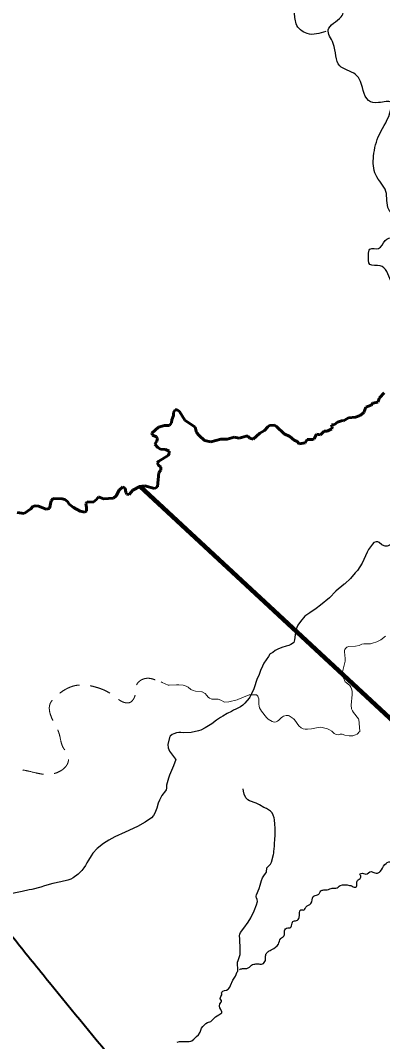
# Model space of a CAD drawing. Extents: x 553962 to 842807, y 8883888 to 9032388.
# Drawn here: x 763398 to 773577, y 8952056 to 8980740 of the extents above; entities that cross this region are included whole.
import ezdxf

# ---------------------------------------------------------------- set-up
doc = ezdxf.new("R2010")
doc.units = 0
doc.header["$LTSCALE"] = 200
doc.linetypes.add('LONG_DASH_SHORT_DASH', pattern=[9.9, 6, -1.2, 1.5, -1.2])
doc.linetypes.add('MEDIUM_DASHED', pattern=[4.5, 3, -1.5])
for name, color, linetype, lineweight in [('12', 7, 'Continuous', 25), ('14', 7, 'Continuous', 13), ('24', 7, 'Continuous', 25), ('7', 7, 'LONG_DASH_SHORT_DASH', 60), ('9', 7, 'Continuous', 90)]:
    doc.layers.add(name, color=color, linetype=linetype, lineweight=lineweight)

msp = doc.modelspace()

# ---------------------------------------------------------------- linework, layer by layer
at = {"layer": '12'}
for points in [[(774602.8, 8966212.5), (774370.7, 8966124.8), (774184.7, 8966111.3), (774031.1, 8966116.6), (773948.1, 8966097.8), (773922.9, 8966088.1), (773734.5, 8965984.2), (773704.8, 8965975.9), (773650.9, 8965970.6), (773623.9, 8965977.8), (773560.7, 8966008.8), (773479, 8966075.7), (773439.6, 8966096.6), (773393, 8966094.2), (773335, 8966071.3), (773293.9, 8966023.7), (773184.1, 8965877.3), (773145.7, 8965807.8), (773003.6, 8965491.1)], [(773003.6, 8965491.1), (772876.2, 8965286.3), (772809.7, 8965219.7), (772672.2, 8965060.2), (772515.1, 8964915.2)], [(772426.4, 8964842.6), (772337.8, 8964772.3), (772263.7, 8964708.4), (772084.4, 8964518.9), (771833.6, 8964315.8), (771711.8, 8964222.2), (771534.3, 8964097.1), (771396.4, 8964007.7), (771274.5, 8963860.1), (771199.1, 8963749.2), (771141.5, 8963622.8), (771105.7, 8963344.6), (771081.7, 8963269.8), (771074.7, 8963258.2), (770999.5, 8963208), (770945.5, 8963184.3), (770869.5, 8963164), (770742.6, 8963121.2), (770635.7, 8963077.9), (770560.9, 8963040.8)], [(772515.1, 8964915.2), (772499.2, 8964900.5), (772426.4, 8964842.6)], [(770560.9, 8963040.8), (770490.9, 8962987.5), (770421.9, 8962947.2), (770408.9, 8962935.6), (770366.5, 8962874.9), (770244.3, 8962682.3), (770199.7, 8962601.9), (770148.4, 8962480.4), (770094.7, 8962338.8), (770049.8, 8962251.6), (769957.7, 8961966), (769897.3, 8961825.1), (769895.5, 8961821.4)], [(769895.5, 8961821.4), (769849.6, 8961727.8), (769830.8, 8961702.9), (769701.8, 8961561.9), (769648.4, 8961508.8), (769580, 8961456.2), (769454.6, 8961393.3), (769388.8, 8961365), (769330.2, 8961329.3), (769209.1, 8961270.5), (769085.3, 8961193.8), (769019.7, 8961158.9), (768909.9, 8961084.7), (768776.5, 8960976.8), (768592.1, 8960869.1), (768470.6, 8960805), (768406, 8960782.4), (768195.6, 8960736.3), (767989.3, 8960731.8), (767903.5, 8960737.5), (767847.5, 8960735.3), (767787.1, 8960726.2), (767714.1, 8960702.6), (767667, 8960680.7), (767610.8, 8960639.2), (767592.6, 8960602), (767538.1, 8960397.7), (767547.2, 8960306.1), (767590.2, 8960214.1), (767758.1, 8959990.2), (767762.4, 8959977), (767696.8, 8959798.7), (767587.7, 8959540.2), (767557.5, 8959454.7), (767507.7, 8959256.7), (767502.7, 8959172), (767495, 8959123.1), (767479.2, 8959097.1), (767373.3, 8958963.8), (767305.9, 8958839.1), (767269.6, 8958754), (767228.2, 8958616.6), (767175.1, 8958470.8), (767141.5, 8958402.3), (767079.8, 8958339.8), (766901.6, 8958217.8), (766690.4, 8958100.8), (766345.4, 8957933.7), (766056.1, 8957810.9), (766056.1, 8957810.9), (765878.8, 8957715.7), (765733, 8957623.3), (765557.2, 8957477.4), (765435.6, 8957344.7), (765384.6, 8957275.8), (765313.5, 8957149.9), (765262.4, 8957073.2), (765227, 8957004.6), (765185.1, 8956938.5), (765125.7, 8956864.1), (765018.7, 8956759.9), (764877.3, 8956651.4), (764811.5, 8956613.4), (764731.2, 8956586.7), (764533.1, 8956539.3), (764309.6, 8956500.2), (764071.8, 8956426.7)], [(764071.8, 8956426.7), (763971, 8956395.5), (763720.5, 8956331.2), (763648.1, 8956319.8), (763449.9, 8956272.7), (763209, 8956229.3), (762911.9, 8956140.7), (762698.3, 8956084.6)]]:
    msp.add_lwpolyline(points, dxfattribs=at)
at = {"layer": '12', "lineweight": 40}
msp.add_spline([(761549.2, 8957020.4), (762383.1, 8955993.9), (763257, 8954902.9), (764214.4, 8953717.3), (766168.2, 8951324.4), (767086.6, 8950171.6), (770317.8, 8946184.2), (771971, 8944146), (773006.3, 8942876.2), (773223.4, 8942642.3), (773373.7, 8942274.8), (774008.3, 8940921.5), (774359, 8940136.3), (774475.8, 8939919.1), (774642.8, 8939785.5), (774893.3, 8939668.5), (775511.2, 8939484.7), (775928.6, 8939267.5), (776078.9, 8939184), (776379.5, 8938916.7), (776680.1, 8938749.6), (776830.4, 8938582.6), (777398.1, 8938348.7), (777899.1, 8938231.7), (778550.4, 8938482.3), (779134.8, 8938866.6), (779452.1, 8939250.8), (779569, 8939384.5), (779685.9, 8939351.1), (779852.9, 8939217.4), (780086.7, 8939217.4), (780604.3, 8939451.3), (781055.2, 8939618.4), (781439.3, 8939618.4), (781823.3, 8939518.1), (782090.5, 8939401.2), (782290.9, 8939367.8), (782524.7, 8939518.1), (782858.7, 8939618.4), (783192.6, 8939651.8), (783509.9, 8939818.9), (783910.7, 8940119.6), (784278.1, 8940336.8), (784625.2, 8940434.5)], degree=3, dxfattribs=at)
at = {"layer": '14'}
for points in [[(773657.7, 8963442.1), (773524.6, 8963343.4), (773414, 8963287.3), (773289.8, 8963243.3), (773233.6, 8963231.9), (773117.2, 8963233.2), (773049.2, 8963229.7), (772993, 8963215.4), (772920.9, 8963184.8), (772820.3, 8963161.7), (772628, 8963156.3), (772569.3, 8963135), (772532, 8963096.5), (772514.8, 8963068.8), (772511, 8963053.4), (772509.9, 8963014.2), (772519.3, 8962901.8), (772530.2, 8962829.1), (772530.2, 8962744.8), (772466.4, 8962514.8), (772454.7, 8962445.9), (772478.2, 8962273.1), (772526.9, 8962157.7), (772552.2, 8962144.9), (772656.8, 8962059.6), (772687.2, 8962011.3), (772704.8, 8961967.7), (772720, 8961896.7), (772724.2, 8961804.3), (772698.8, 8961509.5), (772703.1, 8961401.7), (772729.1, 8961345.6), (772758.4, 8961300.3), (772898.4, 8961124.9), (772908, 8961099)], [(769504.5, 8961665.3), (769487.5, 8961658.5), (769251.6, 8961602.7), (769131.1, 8961591.9), (769030.9, 8961645.2), (768960.7, 8961675.7), (768900.5, 8961678.8), (768827.8, 8961671.3), (768779.8, 8961674.2), (768760.1, 8961679.1), (768709.9, 8961705.2), (768674.2, 8961729.3), (768641.1, 8961776.3), (768592.8, 8961830.4), (768508.4, 8961878.7), (768492.6, 8961884), (768315.7, 8961895.7), (768251, 8961915.3), (768188.7, 8961946.5), (768110.5, 8962008.5), (768052.9, 8962044), (767972.5, 8962069), (767847.7, 8962078.9), (767781.3, 8962078.5), (767574.8, 8962063.8), (767551.9, 8962067.7), (767380.7, 8962143.3), (767352.5, 8962157.3)], [(770761.8, 8961180), (770761.8, 8961180), (770725.9, 8961149.7), (770661.8, 8961084.4), (770620.2, 8961052.8), (770590.7, 8961040.3), (770525.6, 8961029.4), (770470, 8961043.8), (770359.6, 8961109.8), (770310.3, 8961157.5), (770173.7, 8961335.3), (770121.9, 8961426.2), (770105.7, 8961478.6), (770099.7, 8961534.5), (770094.7, 8961679), (770084.1, 8961735), (770073.2, 8961758.8), (770037.8, 8961795.6), (769829.7, 8961795.7), (769504.5, 8961665.3)], [(772908, 8961099), (772941.6, 8960777), (772936.2, 8960765.8), (772913.4, 8960750.9), (772887.3, 8960714.7), (772862.2, 8960689.3), (772811.5, 8960668.2), (772739.1, 8960646.5), (772639.5, 8960641.2), (772515.1, 8960667.5), (772439, 8960688.8), (772386.9, 8960691.5), (772326.5, 8960674.9), (772274.5, 8960681.1), (772220.4, 8960710.5), (772150.5, 8960771.9), (772081.8, 8960810.6), (772025.3, 8960836.6), (771952.7, 8960863.6), (771879.8, 8960881.9), (771823.7, 8960885.7), (771767.5, 8960881.9), (771582.9, 8960843.7), (771462.6, 8960828.6), (771402.4, 8960828.6), (771346.5, 8960836.8), (771292.9, 8960867.6), (771227.8, 8960926.3), (771177, 8960987.5), (771089, 8961111.3), (771077.5, 8961115.8), (771065.7, 8961129), (770953.8, 8961203.7), (770930.2, 8961214.3), (770869.9, 8961218.1), (770794, 8961200.1), (770761.8, 8961180)]]:
    msp.add_lwpolyline(points, dxfattribs=at)
at = {"layer": '14', "linetype": 'MEDIUM_DASHED'}
msp.add_spline([(762566.7, 8959763.7), (763408.4, 8959695.8), (763753.5, 8959622.6), (764114.2, 8959559.8), (764542.9, 8959669.6), (764741.6, 8959915.3), (764720.7, 8960129.7), (764595.2, 8960323.1), (764490.6, 8960694.3), (764312.9, 8961070.7), (764229.2, 8961536), (764396.5, 8961750.3), (764929.8, 8962053.6), (765541.5, 8962006.5), (766027.7, 8961766), (766283.8, 8961593.5), (766466.8, 8961577.8), (766618.4, 8961776.5), (766670.7, 8962090.2), (766874.6, 8962247), (767287.6, 8962158.1), (767324.2, 8962132)], degree=3, dxfattribs=at)
at = {"layer": '24'}
for points in [[(769504.7, 8954037.1), (769510.6, 8954046.8), (769502, 8954291.1), (769515.2, 8954337.1), (769555.5, 8954446.1), (769572, 8954502.6), (769578.8, 8954546), (769572.1, 8954656.4), (769570.7, 8954765.9), (769561.2, 8954831.6), (769561.4, 8954889.7), (769566.2, 8954940.1), (769559.1, 8955029.8), (769563.1, 8955073.9), (769584.9, 8955116.7), (769680.8, 8955238.5), (769801.4, 8955409.3), (769875.1, 8955536), (769970.4, 8955733.1), (770035, 8955894.2), (770060.3, 8955994.6), (770054.7, 8956046.6), (770031.1, 8956092.8), (770026.8, 8956108.2), (770026.3, 8956140.4), (770033, 8956176.7), (770109.8, 8956352.1), (770134.4, 8956450.7), (770176, 8956578.3), (770205.8, 8956651.7), (770237.8, 8956707.3), (770290.5, 8956773.3), (770311.3, 8956815.5), (770325, 8956934.1), (770342.9, 8956959.6), (770424.5, 8957039.8), (770450.8, 8957094.5), (770512.4, 8957308.6), (770520.2, 8957348.7), (770523.1, 8957397.3), (770533.6, 8957470.1), (770535.7, 8957545.8), (770542.7, 8957594.2), (770547.3, 8957757.9), (770555.3, 8957823), (770559.1, 8958047.7), (770545.7, 8958163.7), (770542.9, 8958280.6), (770527.6, 8958343.7), (770504.8, 8958412.8), (770469.3, 8958477), (770427.5, 8958528.7), (770402.9, 8958550.3), (770312.3, 8958602.6), (770243.8, 8958633.3), (770118.7, 8958710.5), (770027.6, 8958749.1), (769834.5, 8958820.9), (769786.7, 8958847.2), (769736.7, 8958902.4), (769691.5, 8959002.1), (769669.4, 8959086.5), (769658.8, 8959160)], [(769194.6, 8953503.5), (769236.9, 8953525.4), (769251.2, 8953538.9), (769279.9, 8953580), (769304.1, 8953627.3), (769370.1, 8953783.8), (769442.9, 8953893.1), (769491.4, 8954015.1), (769504.7, 8954037.1)], [(768186, 8952066.6), (768216.9, 8952077), (768276.8, 8952125.6), (768349.5, 8952201.8), (768405, 8952249), (768448.6, 8952322.2), (768492.5, 8952435.6), (768528.1, 8952482.7), (768574.2, 8952530.8), (768613.3, 8952565.3), (768657.1, 8952591.4), (768749.7, 8952621.2), (768800.7, 8952669.2), (768878.1, 8952754.6), (768973.8, 8952803.2), (769060, 8952859.2), (769063.1, 8952875.7), (769060, 8952894.5), (769035.2, 8952954.3), (768999.6, 8953006.3), (768996, 8953049.4), (769003.8, 8953113.7), (769042.7, 8953163), (769049.1, 8953178.6), (769050, 8953197.5), (769046.1, 8953212.2), (769015.7, 8953255.6), (769013.3, 8953265.3), (769030.7, 8953318.4), (769059.5, 8953367.2), (769059.5, 8953392.6), (769053.2, 8953413.2), (769058.3, 8953443.6), (769066.7, 8953457.3), (769089.9, 8953473.2), (769136.5, 8953491), (769194.6, 8953503.5)], [(767805.8, 8952043.2), (767869.4, 8952058.6), (768139.3, 8952060.8), (768186, 8952066.6), (768186, 8952066.6)]]:
    msp.add_lwpolyline(points, dxfattribs=at)
for points in [[(771983.6, 8980431.6), (771458.1, 8980369.7), (771148.9, 8980648.1), (771087.1, 8980988.4), (770932.5, 8981297.7), (770808.9, 8981638), (770345.2, 8981761.8), (770005.1, 8981885.5), (769819.6, 8982071.1), (769634.1, 8981854.6), (769479.5, 8982009.2), (769015.8, 8982318.6), (768923.1, 8982689.8), (768706.7, 8982937.2), (768593.5, 8983157.4), (768713.2, 8983415.3), (768842, 8983516.6), (768842, 8983590.2), (768630.3, 8983700.8), (768289.8, 8983940.2), (768207, 8984262.5), (768022.9, 8984465.2), (767700.8, 8984557.2), (767590.3, 8984640.1), (767553.5, 8985036.1), (767599.5, 8985266.4), (767599.5, 8985422.9), (767461.5, 8985607.1), (767314.2, 8985634.8), (767268.2, 8985533.4), (767139.4, 8985496.6), (766918.5, 8985616.3), (766789.6, 8985818.9), (766559.5, 8985957.1), (766219, 8986297.8), (765850.9, 8986500.4), (765363.1, 8986924.1), (764801.7, 8987504.3), (764663.6, 8987624), (764378.3, 8988066), (764295.5, 8988259.4), (764221.8, 8988296.3), (764083.8, 8988204.2), (763982.5, 8988268.6), (763669.6, 8988664.7), (763586.8, 8988683.1), (763540.8, 8988848.8), (763605.2, 8988913.3), (763665, 8988922.5), (763720.2, 8989088.3), (763554.6, 8989254.1), (763480.9, 8989475.1), (763628.2, 8989677.7), (763977.9, 8989935.6), (764143.6, 8990101.3), (764125.2, 8990285.5), (763849.1, 8990377.6), (763793.9, 8990525), (763591.4, 8990617.1), (763480.9, 8990635.5), (763260.1, 8990525), (763094.4, 8990525), (762965.5, 8990635.5), (762818.3, 8990856.5), (762781.5, 8990930.2), (762652.6, 8990967), (762450.1, 8991169.6), (762082, 8991335.4), (761916.3, 8991464.3), (761750.7, 8991464.3), (761640.2, 8991261.7), (761456.2, 8991059.1), (761382.5, 8990967), (761290.5, 8990948.6), (761198.5, 8991059.1), (761143.2, 8991298.6), (760867.1, 8991464.3), (760738.3, 8991666.9), (760499, 8991795.9), (760351.7, 8992035.3), (760094, 8992495.8), (759854.7, 8992403.7), (759652.3, 8992256.3), (759394.6, 8992477.3), (758971.2, 8992643.1), (758731.9, 8992753.6), (758639.9, 8993048.3), (758566.2, 8993324.6), (758695.1, 8993508.8), (758916, 8993453.6), (758879.2, 8993619.3)], [(774675.9, 8971457.7), (774621.3, 8971839.9), (774398.4, 8971961.6), (774175.5, 8972002.1), (774175.5, 8972387.4), (774317.3, 8972793), (774398.4, 8972955.3), (774297.1, 8973158.1), (773891.7, 8973300), (773810.7, 8973421.7), (773506.6, 8973847.6), (773222.9, 8973888.2), (773182.4, 8974151.8), (773222.9, 8974314), (773466.1, 8974334.3), (773648.5, 8974557.4), (773871.5, 8974618.2), (774094.4, 8974435.7), (774317.3, 8974598), (774540.3, 8974902.2), (774722.7, 8975105), (774580.8, 8975226.6), (774175.5, 8975186.1), (773749.8, 8975429.4), (773668.8, 8975936.4), (773385, 8976402.9), (773324.2, 8976930.1), (773486.4, 8977538.5), (773810.7, 8978248.3), (773810.7, 8978430.9), (773466.1, 8978430.9), (773182.4, 8978491.7), (772918.9, 8979100.1), (772817.6, 8979221.8), (772371.7, 8979465.1), (772189.3, 8980093.8), (772047.4, 8980479.1), (772412.2, 8980844.2), (772473, 8981168.7), (772331.2, 8981371.5), (772108.2, 8981128.1), (771966.3, 8981067.3), (772108.2, 8981452.6), (772189.3, 8981756.8), (772250.1, 8981979.9), (772392, 8982081.3), (772432.5, 8982324.6), (772229.8, 8982466.6), (772189.3, 8982730.2), (772432.5, 8982933), (772392, 8983196.7), (772250.1, 8983338.6), (772067.7, 8983500.8), (771824.5, 8983602.2), (771844.8, 8983865.9), (772432.5, 8984068.7), (772716.2, 8984109.2), (772979.7, 8984129.5), (773081, 8984332.3), (773486.4, 8984596), (773932.3, 8984839.3), (773932.3, 8985062.4), (773830.9, 8985244.9), (773830.9, 8985488.3), (774175.5, 8985812.8), (774337.6, 8985934.5), (774195.7, 8986117), (774114.7, 8986340.1), (773830.9, 8986299.5), (773668.8, 8986238.7), (773304, 8986380.6), (773141.8, 8986867.3), (773364.8, 8987475.7), (773405.3, 8987840.8), (773202.6, 8988205.8), (772939.2, 8988327.5), (772716.2, 8988570.8), (772777, 8988793.9), (773081, 8988854.8), (773324.2, 8988956.2), (773526.9, 8989098.1), (773385, 8989605.1), (773283.7, 8989970.2), (773000, 8990152.7), (772858.1, 8990436.6), (772979.7, 8990720.5), (772878.4, 8990761.1), (772493.3, 8990821.9), (772351.4, 8990963.9), (772047.4, 8991004.4), (771844.7, 8991166.7)], [(769551.2, 8954071.5), (769572.7, 8954085.9), (769665.8, 8954107.4), (769759, 8954107.4), (769837.8, 8954150.4), (769895.1, 8954200.6), (769959.5, 8954229.2), (770016.8, 8954236.4), (770095.7, 8954236.4), (770203.1, 8954236.4), (770281.9, 8954336.8), (770289.1, 8954430), (770310.6, 8954530.3), (770367.9, 8954587.7), (770468.2, 8954645), (770647.3, 8954788.4), (770718.9, 8954953.3), (770804.9, 8955017.8), (770819.2, 8955111), (770847.9, 8955218.5), (770912.4, 8955254.3), (770984, 8955254.3), (771019.8, 8955311.7), (771055.6, 8955426.4), (771155.9, 8955455.1), (771234.7, 8955541.1), (771277.7, 8955756.1), (771370.9, 8955756.1), (771421, 8955835), (771564.3, 8955935.4), (771628.8, 8956128.9), (771750.6, 8956179.1), (771807.9, 8956229.3), (771843.7, 8956286.6), (771922.5, 8956315.3), (771979.8, 8956315.3), (772058.6, 8956329.6), (772130.2, 8956358.3), (772266.4, 8956365.5), (772388.2, 8956437.2), (772646.1, 8956444.3), (772717.7, 8956422.8), (772782.2, 8956394.2), (772839.5, 8956408.5), (772853.8, 8956465.8), (772853.8, 8956516), (772889.6, 8956594.9), (772947, 8956637.9), (772961.3, 8956709.6), (772939.8, 8956745.4), (772975.6, 8956781.2), (773104.6, 8956759.8), (773262.2, 8956831.4), (773355.3, 8956795.6), (773434.1, 8956788.4), (773505.8, 8956831.4), (773641.9, 8957032.2), (773799.5, 8957103.8), (773899.8, 8957103.8), (773928.4, 8957168.4), (773992.9, 8957247.2), (773992.9, 8957304.6), (773985.7, 8957340.4), (774093.2, 8957390.6), (774215, 8957440.8), (774258, 8957526.8), (774322.5, 8957569.8), (774451.4, 8957569.8), (774480.1, 8957577)]]:
    msp.add_spline(points, degree=3, dxfattribs=at)
at = {"layer": '7'}
for points in [[(771181.1, 8968911.9), (771232.2, 8968842.1), (771403.7, 8968873.3), (771403.7, 8968873.3), (771458.9, 8968967.1), (771607.7, 8968969.9), (771652.6, 8968991.1), (771717.4, 8969119.8), (771834.2, 8969096.5), (771935.9, 8969198.1), (772018.4, 8969202.2), (772155.3, 8969264.8), (772159.1, 8969321.5), (772140.8, 8969382.4), (772226.6, 8969390.3), (772308.9, 8969456.7), (772446.2, 8969501.6), (772474.6, 8969493.3), (772618.1, 8969576.7), (772815.2, 8969593.9), (772944.1, 8969641.2), (773047, 8969731.2), (773102.9, 8969872.7), (773255, 8969928.6), (773300.2, 8969990.6), (773443.7, 8970014.5), (773486.8, 8970139.8), (773626, 8970282.5)], [(771181.1, 8968911.9), (771232.2, 8968842.1), (771403.7, 8968873.3), (771403.7, 8968873.3), (771458.9, 8968967.1), (771607.7, 8968969.9), (771652.6, 8968991.1), (771717.4, 8969119.8), (771834.2, 8969096.5), (771935.9, 8969198.1), (772018.4, 8969202.2), (772155.3, 8969264.8), (772159.1, 8969321.5), (772140.8, 8969382.4), (772226.6, 8969390.3), (772308.9, 8969456.7), (772446.2, 8969501.6), (772474.6, 8969493.3), (772618.1, 8969576.7), (772815.2, 8969593.9), (772944.1, 8969641.2), (773047, 8969731.2), (773102.9, 8969872.7), (773255, 8969928.6), (773300.2, 8969990.6), (773443.7, 8970014.5), (773486.8, 8970139.8), (773626, 8970282.5)], [(763310.4, 8966921.6), (763507.9, 8966888.4), (763691, 8967024.3), (763748, 8967090.2), (763816.6, 8967107.8), (763910.7, 8967092.2), (764122.4, 8967010.1), (764212.2, 8967029.6), (764259.7, 8967244.8), (764318.7, 8967311.3), (764570.8, 8967305.5), (764649.7, 8967281.9), (764724.1, 8967231), (764771.2, 8967149), (764888.8, 8967062.9), (765079, 8966955.3), (765204.4, 8966928), (765255.2, 8966955.3), (765259.2, 8967057), (765236, 8967169.9), (765276.9, 8967219.6), (765446.1, 8967207), (765538.2, 8967283.2), (765589.3, 8967353.4), (765738, 8967305.5), (766013.4, 8967316.3), (766092, 8967385.3), (766172.2, 8967546), (766278, 8967639.8), (766338.4, 8967596.9), (766359.9, 8967483.6), (766389.1, 8967431), (766451.6, 8967426.9), (766559.3, 8967541.4), (766759, 8967644.4), (766891.7, 8967665.8), (767167.3, 8967590.9), (767251.2, 8967635.7), (767286.9, 8968042.4), (767349.5, 8968109.5), (767345.6, 8968191.3), (767279.1, 8968250.1), (767245.9, 8968314.6), (767289.2, 8968361.8), (767551.4, 8968522.1), (767582.5, 8968572), (767574.6, 8968639.5), (767477, 8968686.3), (767331.7, 8968698.3), (767257.5, 8968745.1), (767180.2, 8968833.8), (767230, 8968925.1), (767251.4, 8969001.3), (767220.2, 8969040.4), (767106.6, 8969091.4), (767091, 8969146.1), (767283.1, 8969319.4), (767449.7, 8969360.5), (767587.1, 8969360.8), (767645.6, 8969438.8), (767649.7, 8969517), (767696.7, 8969642.2), (767696.8, 8969728.3), (767747.7, 8969798.6), (767806.5, 8969798.6), (767865.2, 8969759.6), (768016.5, 8969507.1), (768313.9, 8969319.5), (768350.3, 8969169.2), (768422.8, 8969081.5), (768576.7, 8968943.6), (768753.5, 8968906.8), (769027.6, 8968973.2), (769212.3, 8968980.6), (769403.2, 8969038.4), (769546.6, 8969001.4), (769742.5, 8969063.8), (769785.4, 8969059.9), (769844.5, 8969001.3), (769938.3, 8968981.8), (770128.5, 8969144.1), (770257.8, 8969222.4), (770348, 8969324.1), (770402.7, 8969363), (770539.7, 8969371), (770598.9, 8969335.8), (770812.7, 8969130.4), (770975.1, 8969053.6), (771089, 8968946.3), (771181.1, 8968911.9)], [(763310.4, 8966921.6), (763507.9, 8966888.4), (763691, 8967024.3), (763748, 8967090.2), (763816.6, 8967107.8), (763910.7, 8967092.2), (764122.4, 8967010.1), (764212.2, 8967029.6), (764259.7, 8967244.8), (764318.7, 8967311.3), (764570.8, 8967305.5), (764649.7, 8967281.9), (764724.1, 8967231), (764771.2, 8967149), (764888.8, 8967062.9), (765079, 8966955.3), (765204.4, 8966928), (765255.2, 8966955.3), (765259.2, 8967057), (765236, 8967169.9), (765276.9, 8967219.6), (765446.1, 8967207), (765538.2, 8967283.2), (765589.3, 8967353.4), (765738, 8967305.5), (766013.4, 8967316.3), (766092, 8967385.3), (766172.2, 8967546), (766278, 8967639.8), (766338.4, 8967596.9), (766359.9, 8967483.6), (766389.1, 8967431), (766451.6, 8967426.9), (766559.3, 8967541.4), (766759, 8967644.4), (766836.9, 8967657)]]:
    msp.add_lwpolyline(points, dxfattribs=at)
at = {"layer": '9'}
msp.add_lwpolyline([(779222.2, 8951211.2), (778550.6, 8954494.6), (777527.6, 8956664.6), (776378.1, 8958732.8), (766764.9, 8967647.5)], dxfattribs=at)

doc.saveas('drawing.dxf')
